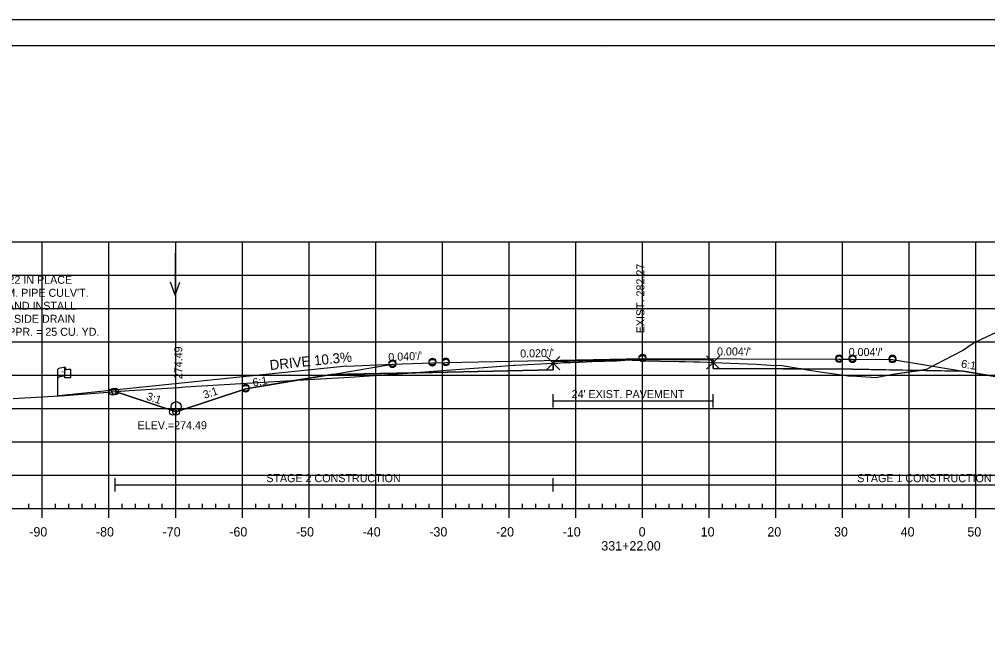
# Model space of a CAD drawing. Extents: x 1365647 to 1367999, y 387113 to 400173.
# Drawn here: x 1365800.6 to 1365945.9, y 399868.5 to 399959.7 of the extents above; entities that cross this region are included whole.
import ezdxf

# ---------------------------------------------------------------- set-up
doc = ezdxf.new("R2010")
doc.units = 0
for name, color, linetype in [('E_Existing ROW', 7, 'Continuous'), ('R_Alt Surface', 7, 'Continuous'), ('R_Axis', 7, 'Continuous'), ('R_Axis Annot', 7, 'Continuous'), ('R_Border', 7, 'Continuous'), ('R_Border Notes', 7, 'Continuous'), ('R_Contours', 7, 'Continuous'), ('R_Draft', 7, 'Continuous'), ('R_Drive', 7, 'Continuous'), ('R_Exist Surface', 7, 'Continuous'), ('R_Fin Surface', 7, 'Continuous'), ('R_Fin Surface Annot', 7, 'Continuous'), ('R_Grid', 7, 'Continuous'), ('R_No Plot', 7, 'Continuous'), ('R_Water', 7, 'Continuous'), ('R_Water Annot', 7, 'Continuous'), ('R_Xsect Elev', 7, 'Continuous')]:
    doc.layers.add(name, color=color, linetype=linetype)

msp = doc.modelspace()

# ---------------------------------------------------------------- linework, layer by layer
at = {"layer": 'E_Existing ROW'}
for p, q in [((1365806.41, 399903.22), (1365806.41, 399907.17)), ((1365807.41, 399907.26), (1365807.41, 399907.25)), ((1365807.41, 399907.25), (1365807.41, 399906.02)), ((1365807.57, 399907.42), (1365807.57, 399907.18)), ((1365808.34, 399907.23), (1365808.34, 399905.99))]:
    msp.add_line(p, q, dxfattribs=at)
for centre, radius, start, end in [((1365807.48, 399907.26), 0.078, 88.6458, 274.2828), ((1365807.49, 399907.42), 0.0783, 263.0712, 93.9564), ((1365807.48, 399906.02), 0.0783, 180, 273.9564)]:
    msp.add_arc(centre, radius, start, end, dxfattribs=at)
for centre, major_axis, ratio, start_param, end_param in [((1365807.99, 399907.21), (-1.58, -0.04), 0.19887, 5.030368, 6.283185), ((1365808.7, 399907.33), (-1.23, -0.13), 0.052933, 0.159456, 1.268315), ((1365807.99, 399905.89), (-1.58, -0.04), 0.19887, 5.083035, 6.194897), ((1365808.7, 399906.09), (-1.23, -0.13), 0.052933, 0.159456, 1.268315)]:
    msp.add_ellipse(centre, major_axis=major_axis, ratio=ratio, start_param=start_param, end_param=end_param, dxfattribs=at)
at = {"layer": 'R_Alt Surface'}
msp.add_lwpolyline([(1365847.47, 399906.43), (1365862.59, 399906.74), (1365880.7, 399907.1), (1365880.7, 399908.39), (1365894.09, 399908.65), (1365904.72, 399908.61), (1365904.72, 399907.32), (1365925.59, 399907.24), (1365942.19, 399906.91)], dxfattribs=at)
at = {"layer": 'R_Axis'}
for p, q in [((1365749.09, 399886.32), (1366039.09, 399886.32)), ((1365802.09, 399886.32), (1365802.09, 399887.02)), ((1365804.09, 399884.92), (1365804.09, 399886.32)), ((1365806.09, 399886.32), (1365806.09, 399887.02)), ((1365808.09, 399886.32), (1365808.09, 399887.02)), ((1365810.09, 399886.32), (1365810.09, 399887.02)), ((1365812.09, 399886.32), (1365812.09, 399887.02)), ((1365814.09, 399884.92), (1365814.09, 399886.32)), ((1365816.09, 399886.32), (1365816.09, 399887.02)), ((1365818.09, 399886.32), (1365818.09, 399887.02)), ((1365820.09, 399886.32), (1365820.09, 399887.02)), ((1365822.09, 399886.32), (1365822.09, 399887.02)), ((1365824.09, 399884.92), (1365824.09, 399886.32)), ((1365826.09, 399886.32), (1365826.09, 399887.02)), ((1365828.09, 399886.32), (1365828.09, 399887.02)), ((1365830.09, 399886.32), (1365830.09, 399887.02)), ((1365832.09, 399886.32), (1365832.09, 399887.02)), ((1365834.09, 399884.92), (1365834.09, 399886.32)), ((1365836.09, 399886.32), (1365836.09, 399887.02)), ((1365838.09, 399886.32), (1365838.09, 399887.02)), ((1365840.09, 399886.32), (1365840.09, 399887.02)), ((1365842.09, 399886.32), (1365842.09, 399887.02)), ((1365844.09, 399884.92), (1365844.09, 399886.32)), ((1365846.09, 399886.32), (1365846.09, 399887.02)), ((1365848.09, 399886.32), (1365848.09, 399887.02)), ((1365850.09, 399886.32), (1365850.09, 399887.02)), ((1365852.09, 399886.32), (1365852.09, 399887.02)), ((1365854.09, 399884.92), (1365854.09, 399886.32)), ((1365856.09, 399886.32), (1365856.09, 399887.02)), ((1365858.09, 399886.32), (1365858.09, 399887.02)), ((1365860.09, 399886.32), (1365860.09, 399887.02)), ((1365862.09, 399886.32), (1365862.09, 399887.02)), ((1365864.09, 399884.92), (1365864.09, 399886.32)), ((1365866.09, 399886.32), (1365866.09, 399887.02)), ((1365868.09, 399886.32), (1365868.09, 399887.02)), ((1365870.09, 399886.32), (1365870.09, 399887.02)), ((1365872.09, 399886.32), (1365872.09, 399887.02)), ((1365874.09, 399884.92), (1365874.09, 399886.32)), ((1365876.09, 399886.32), (1365876.09, 399887.02)), ((1365878.09, 399886.32), (1365878.09, 399887.02)), ((1365880.09, 399886.32), (1365880.09, 399887.02)), ((1365882.09, 399886.32), (1365882.09, 399887.02)), ((1365884.09, 399884.92), (1365884.09, 399886.32)), ((1365886.09, 399886.32), (1365886.09, 399887.02)), ((1365888.09, 399886.32), (1365888.09, 399887.02)), ((1365890.09, 399886.32), (1365890.09, 399887.02)), ((1365892.09, 399886.32), (1365892.09, 399887.02)), ((1365894.09, 399884.92), (1365894.09, 399886.32)), ((1365896.09, 399886.32), (1365896.09, 399887.02)), ((1365898.09, 399886.32), (1365898.09, 399887.02)), ((1365900.09, 399886.32), (1365900.09, 399887.02)), ((1365902.09, 399886.32), (1365902.09, 399887.02)), ((1365904.09, 399884.92), (1365904.09, 399886.32)), ((1365906.09, 399886.32), (1365906.09, 399887.02)), ((1365908.09, 399886.32), (1365908.09, 399887.02)), ((1365910.09, 399886.32), (1365910.09, 399887.02)), ((1365912.09, 399886.32), (1365912.09, 399887.02)), ((1365914.09, 399884.92), (1365914.09, 399886.32)), ((1365916.09, 399886.32), (1365916.09, 399887.02)), ((1365918.09, 399886.32), (1365918.09, 399887.02)), ((1365920.09, 399886.32), (1365920.09, 399887.02)), ((1365922.09, 399886.32), (1365922.09, 399887.02)), ((1365924.09, 399884.92), (1365924.09, 399886.32)), ((1365926.09, 399886.32), (1365926.09, 399887.02)), ((1365928.09, 399886.32), (1365928.09, 399887.02)), ((1365930.09, 399886.32), (1365930.09, 399887.02)), ((1365932.09, 399886.32), (1365932.09, 399887.02)), ((1365934.09, 399884.92), (1365934.09, 399886.32)), ((1365936.09, 399886.32), (1365936.09, 399887.02)), ((1365938.09, 399886.32), (1365938.09, 399887.02)), ((1365940.09, 399886.32), (1365940.09, 399887.02)), ((1365942.09, 399886.32), (1365942.09, 399887.02)), ((1365944.09, 399884.92), (1365944.09, 399886.32))]:
    msp.add_line(p, q, dxfattribs=at)
at = {"layer": 'R_Border'}
for p, q in [((1365736.09, 399955.78), (1366052.27, 399955.78)), ((1365888.61, 399955.52), (1365888.61, 399955.52)), ((1365888.61, 399955.52), (1365888.61, 399955.52))]:
    msp.add_line(p, q, dxfattribs=at)
at = {"layer": 'R_Contours'}
for points in [[(1365935.61, 399907.04), (1365936.68, 399907.2), (1365942.1, 399910.04), (1365943.7, 399911.13), (1365945.17, 399911.8), (1365947.86, 399913.05), (1365951.83, 399914.33), (1365951.84, 399914.33), (1365951.85, 399914.33), (1365962.07, 399915.11), (1365966.18, 399915.74), (1365970.69, 399916.4), (1365972.13, 399916.48), (1365977.43, 399916.55), (1365985.42, 399917.16), (1365989.87, 399917.52), (1365991.7, 399917.72), (1365953.59, 399905.01), (1365942.19, 399906.91)], [(1365859.58, 399906.68), (1365864.71, 399907.07), (1365870.25, 399907.48), (1365874.79, 399907.82), (1365874.97, 399907.83), (1365877.91, 399907.99), (1365880.7, 399908.13), (1365880.7, 399907.1), (1365862.59, 399906.74)], [(1365880.7, 399908.13), (1365880.88, 399908.13), (1365881.35, 399908.14), (1365882.24, 399908.21), (1365883.38, 399908.22), (1365884.62, 399908.27), (1365886.53, 399908.37), (1365887.18, 399908.41), (1365888.45, 399908.42), (1365889.18, 399908.45), (1365890.21, 399908.49), (1365892.11, 399908.61), (1365892.33, 399908.6), (1365892.58, 399908.59), (1365893.47, 399908.55), (1365894.48, 399908.48), (1365896.76, 399908.4), (1365899.54, 399908.38), (1365900.5, 399908.36), (1365901.76, 399908.31), (1365902.65, 399908.31), (1365903.87, 399908.27), (1365904.72, 399908.23), (1365904.72, 399908.61), (1365894.09, 399908.65), (1365880.7, 399908.39)], [(1365904.72, 399908.23), (1365907.29, 399908.12), (1365909.86, 399908.01), (1365911.18, 399907.95), (1365913.31, 399907.83), (1365915.04, 399907.79), (1365917.43, 399907.36), (1365917.97, 399907.27), (1365904.72, 399907.32)], [(1365842.23, 399905.56), (1365850.21, 399906.01), (1365858.84, 399906.62), (1365859.58, 399906.68), (1365847.47, 399906.43)], [(1365917.97, 399907.27), (1365920.41, 399906.86), (1365923.97, 399906.39), (1365924.99, 399906.24), (1365926.24, 399906.16), (1365929.11, 399905.96), (1365931.64, 399906.46), (1365935.61, 399907.04), (1365925.59, 399907.24)], [(1365815.02, 399903.86), (1365817.18, 399904.02), (1365824.53, 399904.47), (1365825.5, 399904.59), (1365833.87, 399905.06), (1365841.45, 399905.52), (1365842.23, 399905.56), (1365834.59, 399904.29), (1365824.16, 399900.81)]]:
    msp.add_lwpolyline(points, close=True, dxfattribs=at)
at = {"layer": 'R_Drive'}
for q in [(1365806.59, 399903.21), (1365856.7, 399907.96)]:
    msp.add_line((1365849.7, 399907.68), q, dxfattribs=at)
at = {"layer": 'R_Exist Surface'}
msp.add_lwpolyline([(1365799.71, 399902.82), (1365807.48, 399903.28), (1365817.18, 399904.02), (1365824.53, 399904.47), (1365825.5, 399904.59), (1365833.87, 399905.06), (1365841.45, 399905.52), (1365850.21, 399906.01), (1365858.84, 399906.62), (1365864.71, 399907.07), (1365870.25, 399907.48), (1365874.79, 399907.82), (1365874.97, 399907.83), (1365877.91, 399907.99), (1365880.7, 399908.13), (1365880.88, 399908.13), (1365881.35, 399908.14), (1365882.24, 399908.21), (1365883.38, 399908.22), (1365884.62, 399908.27), (1365886.53, 399908.37), (1365887.18, 399908.41), (1365888.45, 399908.42), (1365889.18, 399908.45), (1365890.21, 399908.49), (1365892.11, 399908.61), (1365892.33, 399908.6), (1365892.58, 399908.59), (1365893.47, 399908.55), (1365894.48, 399908.48), (1365896.76, 399908.4), (1365899.54, 399908.38), (1365900.5, 399908.36), (1365901.76, 399908.31), (1365902.65, 399908.31), (1365903.87, 399908.27), (1365904.72, 399908.23), (1365907.29, 399908.12), (1365909.86, 399908.01), (1365911.18, 399907.95), (1365913.31, 399907.83), (1365915.04, 399907.79), (1365917.43, 399907.36), (1365920.41, 399906.86), (1365923.97, 399906.39), (1365924.99, 399906.24), (1365926.24, 399906.16), (1365929.11, 399905.96), (1365931.64, 399906.46), (1365936.68, 399907.2), (1365942.1, 399910.04), (1365943.7, 399911.13), (1365945.17, 399911.8), (1365947.86, 399913.05)], dxfattribs=at)
at = {"layer": 'R_Fin Surface'}
msp.add_lwpolyline([(1365815.02, 399903.86), (1365824.16, 399900.81), (1365834.59, 399904.29), (1365847.47, 399906.43), (1365856.59, 399907.95), (1365862.59, 399908.19), (1365864.59, 399908.23), (1365894.09, 399908.82), (1365923.59, 399908.71), (1365925.59, 399908.7), (1365931.59, 399908.68), (1365942.19, 399906.91), (1365953.59, 399905.01), (1365991.7, 399917.72)], dxfattribs=at)
at = {"layer": 'R_Grid'}
for p, q in [((1365749.09, 399926.32), (1366039.09, 399926.32)), ((1365804.09, 399886.32), (1365804.09, 399926.32)), ((1365814.09, 399886.32), (1365814.09, 399926.32)), ((1365824.09, 399886.32), (1365824.09, 399926.32)), ((1365834.09, 399886.32), (1365834.09, 399926.32)), ((1365844.09, 399886.32), (1365844.09, 399926.32)), ((1365854.09, 399886.32), (1365854.09, 399926.32)), ((1365864.09, 399886.32), (1365864.09, 399926.32)), ((1365874.09, 399886.32), (1365874.09, 399926.32)), ((1365884.09, 399886.32), (1365884.09, 399926.32)), ((1365894.09, 399886.32), (1365894.09, 399926.32)), ((1365904.09, 399886.32), (1365904.09, 399926.32)), ((1365914.09, 399886.32), (1365914.09, 399926.32)), ((1365924.09, 399886.32), (1365924.09, 399926.32)), ((1365934.09, 399886.32), (1365934.09, 399926.32)), ((1365944.09, 399886.32), (1365944.09, 399926.32)), ((1365749.09, 399921.32), (1366039.09, 399921.32)), ((1365749.09, 399916.32), (1366039.09, 399916.32)), ((1365749.09, 399911.32), (1366039.09, 399911.32)), ((1365749.09, 399906.32), (1366039.09, 399906.32)), ((1365749.09, 399901.32), (1366039.09, 399901.32)), ((1365749.09, 399896.32), (1366039.09, 399896.32)), ((1365749.09, 399891.32), (1366039.09, 399891.32)), ((1365749.09, 399886.32), (1366039.09, 399886.32))]:
    msp.add_line(p, q, dxfattribs=at)
at = {"layer": 'R_No Plot'}
msp.add_line((1365723.69, 399959.68), (1366057.03, 399959.68), dxfattribs=at)
msp.add_lwpolyline([(1365723.69, 399959.68), (1366057.03, 399959.68), (1366057.03, 399746.34), (1365723.69, 399746.34)], close=True, dxfattribs=at)
for points in [[(1365880.7, 399908.13), (1365879.7, 399909.13), (1365880.7, 399908.13), (1365879.7, 399907.13), (1365880.7, 399908.13), (1365881.7, 399907.13), (1365880.7, 399908.13), (1365881.7, 399909.13)], [(1365904.72, 399908.23), (1365903.72, 399909.23), (1365904.72, 399908.23), (1365903.72, 399907.23), (1365904.72, 399908.23), (1365905.72, 399907.23), (1365904.72, 399908.23), (1365905.72, 399909.23)]]:
    msp.add_lwpolyline(points, dxfattribs=at)
for centre in [(1365894.09, 399908.98), (1365856.59, 399908.11), (1365856.59, 399907.95), (1365856.59, 399907.95), (1365862.59, 399908.35), (1365862.59, 399908.19), (1365862.59, 399908.19), (1365864.59, 399908.39), (1365864.59, 399908.23), (1365864.59, 399908.23), (1365894.09, 399908.82), (1365894.09, 399908.82), (1365923.59, 399908.87), (1365923.59, 399908.71), (1365923.59, 399908.71), (1365925.59, 399908.86), (1365925.59, 399908.7), (1365925.59, 399908.7), (1365931.59, 399908.84), (1365931.59, 399908.68), (1365931.59, 399908.68), (1365814.64, 399903.83), (1365815.02, 399903.86), (1365815.02, 399903.86), (1365834.59, 399904.44), (1365834.59, 399904.29), (1365834.59, 399904.29), (1365823.69, 399900.81), (1365824.16, 399900.81), (1365824.16, 399900.81)]:
    msp.add_circle(centre, 0.5, dxfattribs=at)
at = {"layer": 'R_Water'}
for p, q in [((1365880.7, 399901.48), (1365880.7, 399903.48)), ((1365880.7, 399902.48), (1365904.72, 399902.48)), ((1365904.72, 399901.48), (1365904.72, 399903.48)), ((1365815.02, 399888.88), (1365815.02, 399890.88)), ((1365880.7, 399888.88), (1365880.7, 399890.88)), ((1365815.02, 399889.88), (1365880.7, 399889.88)), ((1365880.7, 399889.88), (1365991.7, 399889.88))]:
    msp.add_line(p, q, dxfattribs=at)
msp.add_circle((1365824.16, 399901.6), 0.75, dxfattribs=at)
at = {"layer": 'R_Water Annot'}
for p, q in [((1365824, 399924.61), (1365824, 399918.32)), ((1365824, 399918.32), (1365823.3, 399920.25)), ((1365824, 399918.32), (1365824.7, 399920.25))]:
    msp.add_line(p, q, dxfattribs=at)

# ---------------------------------------------------------------- texts
at = {"layer": 'E_Existing ROW'}
for s, height, rotation, p in [('R ', 0.2, 9.9884, (1365806.93, 399906.67)), (' O', 0.2, 9.9884, (1365807.08, 399906.72)), ('W', 0.2, 351.1788, (1365807.41, 399906.55)), ('DWB 11-9-07', 0.001, 90, (1365807.57, 399907.18)), ('DWB 11-9-07', 0.001, 5.0717, (1365808.33, 399905.99)), ('DWB 11-9-07', 0.001, 90, (1365806.41, 399903.22))]:
    msp.add_text(s, height=height, rotation=rotation, dxfattribs=at).set_placement(p)
at = {"layer": 'R_Axis Annot'}
for s, p in [('-90', (1365802.13, 399882.12)), ('-80', (1365812.13, 399882.12)), ('-70', (1365822.13, 399882.12)), ('-60', (1365832.13, 399882.12)), ('-50', (1365842.13, 399882.12)), ('-40', (1365852.13, 399882.12)), ('-30', (1365862.13, 399882.12)), ('-20', (1365872.13, 399882.12)), ('-10', (1365882.13, 399882.12)), ('0', (1365893.53, 399882.12)), ('10', (1365902.83, 399882.12)), ('20', (1365912.83, 399882.12)), ('30', (1365922.83, 399882.12)), ('40', (1365932.83, 399882.12)), ('50', (1365942.83, 399882.12)), ('331+22.00', (1365887.93, 399880.02))]:
    msp.add_text(s, height=1.4, dxfattribs=at).set_placement(p)
at = {"layer": 'R_Border Notes'}
msp.add_text('ELEV.=274.49', height=1.2, dxfattribs=at).set_placement((1365818.38, 399898.21))
at = {"layer": 'R_Draft'}
for s, p in [('STA. 331+22 IN PLACE', (1365791.39, 399920.02)), ('18"x46\' C.M. PIPE CULV\'T.', (1365791.39, 399918.07)), ('REMOVE AND INSTALL ', (1365791.39, 399916.12)), ('18"x28\' LT. SIDE DRAIN', (1365791.39, 399914.17)), ('CONST. APPR. = 25 CU. YD.', (1365791.39, 399912.22))]:
    msp.add_text(s, height=1.2, rotation=360, dxfattribs=at).set_placement(p)
at = {"layer": 'R_Drive'}
msp.add_text('DRIVE 10.3%', height=1.5, rotation=5.9294, dxfattribs=at).set_placement((1365838.27, 399907.07))
at = {"layer": 'R_Fin Surface Annot'}
for s, rotation, p in [('274.49', 90, (1365825.08, 399905.72)), ("0.040'/'", 2.2906, (1365856.01, 399908.43)), ("0.020'/'", 1.1458, (1365875.77, 399908.96)), ("0.004'/'", 359.7773, (1365905.28, 399909.28)), ("0.004'/'", 359.7773, (1365925.03, 399909.2)), ('6:1', 350.5377, (1365941.83, 399907.48)), ('6:1', 9.4623, (1365835.73, 399904.62)), ('3:1', 341.5651, (1365819.6, 399902.66)), ('3:1', 18.4349, (1365828.43, 399902.76))]:
    msp.add_text(s, height=1.2, rotation=rotation, dxfattribs=at).set_placement(p)
at = {"layer": 'R_Water'}
for s, p in [("24' EXIST. PAVEMENT", (1365883.48, 399902.88)), ('STAGE 2 CONSTRUCTION', (1365837.69, 399890.27)), ('STAGE 1 CONSTRUCTION', (1365926.31, 399890.27))]:
    msp.add_text(s, height=1.2, dxfattribs=at).set_placement(p)
at = {"layer": 'R_Xsect Elev'}
msp.add_text('EXIST. 282.27', height=1.2, rotation=90, dxfattribs=at).set_placement((1365894.38, 399912.59))

doc.saveas('drawing.dxf')
